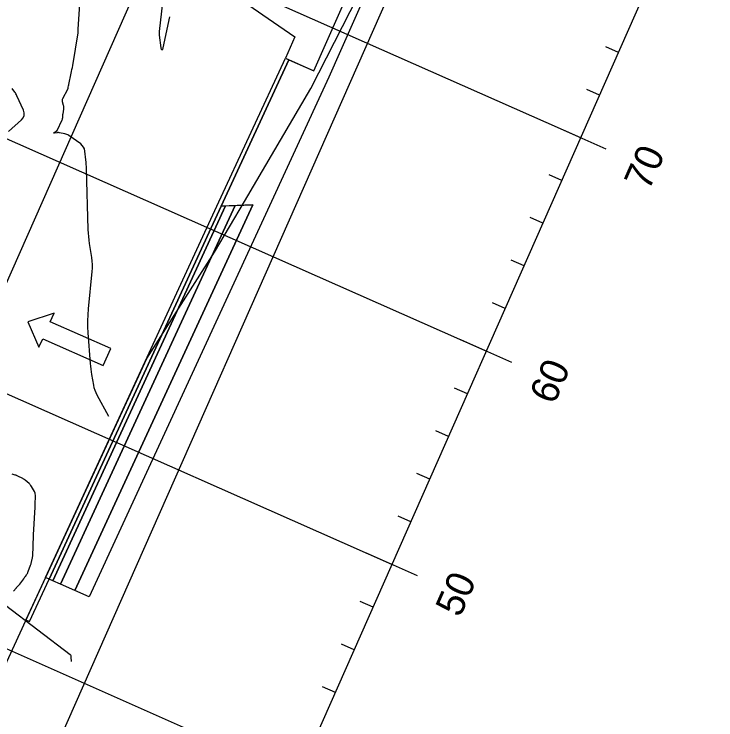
# Model space of a CAD drawing. Extents: x 658976 to 668721, y 639543 to 647196.
# Drawn here: x 662852.7 to 663003.1, y 642991.8 to 643143 of the extents above; entities that cross this region are included whole.
import ezdxf

# ---------------------------------------------------------------- set-up
doc = ezdxf.new("R2010")
doc.units = 0
for name, color, linetype in [('Ex_Major Contours', 7, 'Continuous'), ('Ex_Minor Contours', 7, 'Continuous'), ('R_Axis', 7, 'Continuous'), ('R_Axis Annot', 7, 'Continuous'), ('R_Exist Surface', 7, 'Continuous'), ('R_Fin Surface', 7, 'Continuous'), ('R_Grid', 7, 'Continuous'), ('R_MOT', 7, 'Continuous'), ('R_Proposed Const Limits', 7, 'Continuous'), ('R_Sub Surface', 7, 'Continuous')]:
    doc.layers.add(name, color=color, linetype=linetype)

msp = doc.modelspace()

# ---------------------------------------------------------------- linework, layer by layer
msp.add_lwpolyline([(662910.83, 643133.61), (662916.93, 643130.91), (662925.02, 643149.2), (662918.88, 643151.92), (662916.85, 643147.35), (662899.5, 643151.38), (662898.15, 643148.33), (662898.2, 643148.31), (662912.85, 643138.18), (662910.83, 643133.61)])
at = {"layer": 'Ex_Major Contours'}
for points in [[(662851.46, 643117.88), (662854.24, 643120.38), (662854.63, 643120.83), (662854.83, 643121.32), (662854.85, 643121.85), (662854.67, 643122.42), (662853.27, 643125.53), (662853.17, 643125.74), (662853.06, 643125.94), (662852.94, 643126.14), (662852.82, 643126.34), (662852.29, 643127.1)], [(662852.53, 643019.33), (662853.09, 643020.01), (662853.16, 643020.08), (662853.22, 643020.16), (662853.29, 643020.23), (662853.36, 643020.3), (662853.62, 643020.6), (662853.69, 643020.67), (662853.75, 643020.75), (662853.81, 643020.82), (662853.87, 643020.9), (662854.73, 643022.04), (662854.82, 643022.16), (662854.91, 643022.28), (662855, 643022.41), (662855.08, 643022.53), (662855.43, 643023.03), (662855.51, 643023.16), (662855.59, 643023.29), (662855.65, 643023.43), (662855.71, 643023.57), (662856.21, 643024.93), (662856.26, 643025.09), (662856.32, 643025.25), (662856.36, 643025.41), (662856.4, 643025.58), (662856.57, 643026.27), (662856.6, 643026.42), (662856.63, 643026.57), (662856.65, 643026.72), (662856.66, 643026.88), (662856.7, 643027.5), (662856.71, 643027.65), (662856.72, 643027.8), (662856.72, 643027.96), (662856.73, 643028.11), (662856.79, 643029.98), (662856.8, 643030.34), (662856.81, 643030.7), (662856.83, 643031.06), (662856.85, 643031.43), (662857.17, 643037.38), (662857.18, 643037.6), (662857.2, 643037.83), (662857.21, 643038.06), (662857.22, 643038.28), (662857.29, 643039.42), (662857.29, 643039.53), (662857.29, 643039.64), (662857.28, 643039.75), (662857.27, 643039.86), (662857.2, 643040.3), (662857.17, 643040.41), (662857.14, 643040.51), (662857.1, 643040.61), (662857.05, 643040.71), (662856.38, 643041.82), (662856.27, 643041.99), (662856.15, 643042.15), (662856.01, 643042.3), (662855.87, 643042.43), (662855.01, 643043.18), (662854.97, 643043.2), (662854.94, 643043.23), (662854.9, 643043.26), (662854.87, 643043.29), (662854.72, 643043.39), (662854.69, 643043.41), (662854.65, 643043.44), (662854.61, 643043.46), (662854.57, 643043.48), (662853.49, 643044.02), (662853.35, 643044.08), (662853.21, 643044.14), (662853.08, 643044.2), (662852.93, 643044.24), (662852.26, 643044.46)], [(662864.96, 643004.31), (662864.94, 643005.24), (662864.93, 643005.39), (662864.88, 643005.52), (662864.8, 643005.64), (662864.69, 643005.74), (662850.83, 643016.32)]]:
    msp.add_lwpolyline(points, dxfattribs=at)
at = {"layer": 'Ex_Minor Contours'}
for points in [[(662886.01, 643142.44), (662884.56, 643135.78), (662884.46, 643135.43), (662884.37, 643135.32), (662884.29, 643135.44), (662884.22, 643135.8), (662883.83, 643138.51), (662883.83, 643138.58), (662883.82, 643138.64), (662883.82, 643138.71), (662883.82, 643138.78), (662883.84, 643139.05), (662883.85, 643139.12), (662883.85, 643139.18), (662883.86, 643139.25), (662883.87, 643139.32), (662886.2, 643159.91)], [(662873, 643056.78), (662870.51, 643061.34), (662870.25, 643061.86), (662870.03, 643062.4), (662869.87, 643062.95), (662869.74, 643063.52), (662869.33, 643065.82), (662869.24, 643066.39), (662869.16, 643066.97), (662869.09, 643067.55), (662869.04, 643068.13), (662868.56, 643074.73), (662868.49, 643076.02), (662868.48, 643077.31), (662868.52, 643078.6), (662868.63, 643079.89), (662869.43, 643087.85), (662869.48, 643088.6), (662869.48, 643089.36), (662869.43, 643090.11), (662869.34, 643090.86), (662868.85, 643093.85), (662868.74, 643094.6), (662868.66, 643095.35), (662868.6, 643096.11), (662868.56, 643096.86), (662868.2, 643109.88), (662868.18, 643110.36), (662868.15, 643110.83), (662868.11, 643111.31), (662868.06, 643111.79), (662867.83, 643113.69), (662867.74, 643114.14), (662867.56, 643114.54), (662867.29, 643114.89), (662866.95, 643115.2), (662864.41, 643117.02), (662864.21, 643117.15), (662864.01, 643117.25), (662863.79, 643117.33), (662863.56, 643117.39), (662862.44, 643117.6), (662862.31, 643117.62), (662862.17, 643117.63), (662862.04, 643117.63), (662861.91, 643117.61), (662861.32, 643117.52), (662861.24, 643117.52), (662861.2, 643117.53), (662861.22, 643117.57), (662861.28, 643117.63), (662861.81, 643118.02), (662861.82, 643118.03), (662861.82, 643118.03), (662861.82, 643118.03), (662861.83, 643118.04), (662861.84, 643118.06), (662861.85, 643118.07), (662861.86, 643118.08), (662861.87, 643118.1), (662861.88, 643118.1), (662861.88, 643118.11), (662861.88, 643118.11), (662861.88, 643118.12), (662862.98, 643120.41), (662863.02, 643120.51), (662863.05, 643120.61), (662863.07, 643120.72), (662863.09, 643120.82), (662863.12, 643121.25), (662863.13, 643121.36), (662863.14, 643121.47), (662863.15, 643121.57), (662863.17, 643121.68), (662863.31, 643122.68), (662863.33, 643122.88), (662863.33, 643123.07), (662863.31, 643123.27), (662863.27, 643123.46), (662863.06, 643124.23), (662863.02, 643124.42), (662863.02, 643124.61), (662863.06, 643124.79), (662863.14, 643124.97), (662864.17, 643126.97), (662864.21, 643127.04), (662864.24, 643127.12), (662864.26, 643127.2), (662864.28, 643127.28), (662864.36, 643127.72), (662864.37, 643127.74), (662864.37, 643127.77), (662864.37, 643127.79), (662864.38, 643127.81), (662864.4, 643127.9), (662864.4, 643127.92), (662864.41, 643127.94), (662864.41, 643127.96), (662864.42, 643127.98), (662864.92, 643130.37), (662865, 643130.77), (662865.08, 643131.18), (662865.16, 643131.58), (662865.23, 643131.99), (662866.42, 643139.03), (662866.43, 643139.09), (662866.43, 643139.16), (662866.43, 643139.22), (662866.43, 643139.29), (662866.39, 643139.54), (662866.38, 643139.61), (662866.38, 643139.68), (662866.38, 643139.74), (662866.38, 643139.81), (662867.06, 643149.5)]]:
    msp.add_lwpolyline(points, dxfattribs=at)
at = {"layer": 'R_Axis'}
for p, q in [((662832.51, 642796.46), (663136.02, 643482.31)), ((662982.24, 643134.81), (662979.5, 643136.03)), ((662978.19, 643125.67), (662975.45, 643126.88)), ((662979.63, 643114.09), (662968.66, 643118.95)), ((662970.1, 643107.38), (662967.36, 643108.59)), ((662966.05, 643098.23), (662963.31, 643099.45)), ((662962.01, 643089.09), (662959.26, 643090.3)), ((662957.96, 643079.94), (662955.22, 643081.16)), ((662959.4, 643068.37), (662948.43, 643073.23)), ((662949.87, 643061.65), (662947.12, 643062.87)), ((662945.82, 643052.51), (662943.08, 643053.72)), ((662941.77, 643043.37), (662939.03, 643044.58)), ((662937.73, 643034.22), (662934.98, 643035.43)), ((662939.17, 643022.65), (662928.19, 643027.5)), ((662929.63, 643015.93), (662926.89, 643017.15)), ((662925.59, 643006.79), (662922.84, 643008)), ((662921.54, 642997.64), (662918.8, 642998.86))]:
    msp.add_line(p, q, dxfattribs=at)
at = {"layer": 'R_Exist Surface'}
msp.add_lwpolyline([(662833.68, 642966.44), (662855.16, 643013.07), (662881.15, 643069.23), (662891.46, 643085.48), (662895.6, 643091.99), (662902.06, 643102.9), (662916.26, 643127.07), (662936.56, 643166.87), (662959.83, 643211.87), (662971.62, 643231.64), (662977.88, 643265.9), (662977.89, 643267.54), (662978.54, 643271), (662978.74, 643272.44), (662979.84, 643276.94), (662988.36, 643311.22)], dxfattribs=at)
at = {"layer": 'R_Fin Surface'}
for points in [[(662860.18, 643021.93), (662897.05, 643101.87), (662897.99, 643101.91), (662860.94, 643021.59)], [(662860.94, 643021.59), (662897.99, 643101.91), (662900.1, 643102.01), (662862.65, 643020.83)], [(662862.65, 643020.83), (662900.1, 643102.01), (662903.85, 643102.19), (662865.7, 643019.48)]]:
    msp.add_lwpolyline(points, close=True, dxfattribs=at)
at = {"layer": 'R_Grid'}
for p, q in [((662741.07, 642836.93), (663044.57, 643522.77)), ((662786.79, 642816.69), (663090.29, 643502.54)), ((662832.51, 642796.46), (663136.02, 643482.31)), ((662974.15, 643116.52), (662836.98, 643177.22)), ((662953.91, 643070.8), (662816.75, 643131.5)), ((662933.68, 643025.08), (662796.51, 643085.78)), ((662913.45, 642979.35), (662776.28, 643040.05))]:
    msp.add_line(p, q, dxfattribs=at)
at = {"layer": 'R_MOT'}
for p, q in [((662861.23, 643078.95), (662855.6, 643077.07)), ((662860.42, 643077.12), (662861.23, 643078.95)), ((662855.6, 643077.07), (662857.99, 643071.64)), ((662873.41, 643071.38), (662860.42, 643077.12)), ((662857.99, 643071.64), (662858.8, 643073.47)), ((662858.8, 643073.47), (662871.79, 643067.72)), ((662871.79, 643067.72), (662873.41, 643071.38))]:
    msp.add_line(p, q, dxfattribs=at)
at = {"layer": 'R_Proposed Const Limits'}
for points in [[(662859.41, 643022.26), (662896.12, 643101.84), (662910.83, 643133.61), (662911.59, 643133.27), (662897.05, 643101.87), (662860.18, 643021.93)], [(662859.41, 643022.26), (662855.18, 643013.2), (662855.94, 643012.86), (662860.18, 643021.93)]]:
    msp.add_lwpolyline(points, close=True, dxfattribs=at)
at = {"layer": 'R_Sub Surface'}
for points in [[(662985.67, 643270.93), (662928.21, 643147.78), (662920.12, 643129.5), (662868.75, 643018.13), (662865.7, 643019.48)], [(662865.7, 643019.48), (662903.85, 643102.19), (662897.05, 643101.87), (662911.59, 643133.27), (662916.93, 643130.91), (662925.02, 643149.2), (662919.64, 643151.58), (662930.04, 643173.88), (662934.31, 643168.72), (662971.04, 643247.45), (662964.22, 643247.13), (662973.06, 643265.1), (662972.11, 643265.05), (662974.19, 643268.21)]]:
    msp.add_lwpolyline(points, dxfattribs=at)

# ---------------------------------------------------------------- texts
at = {"layer": 'R_Axis Annot'}
for s, p in [('70', (662988.73, 643104.98)), ('60', (662968.43, 643059.13)), ('50', (662948.26, 643013.54))]:
    msp.add_text(s, height=6, rotation=66.1295, dxfattribs=at).set_placement(p)

doc.saveas('drawing.dxf')
